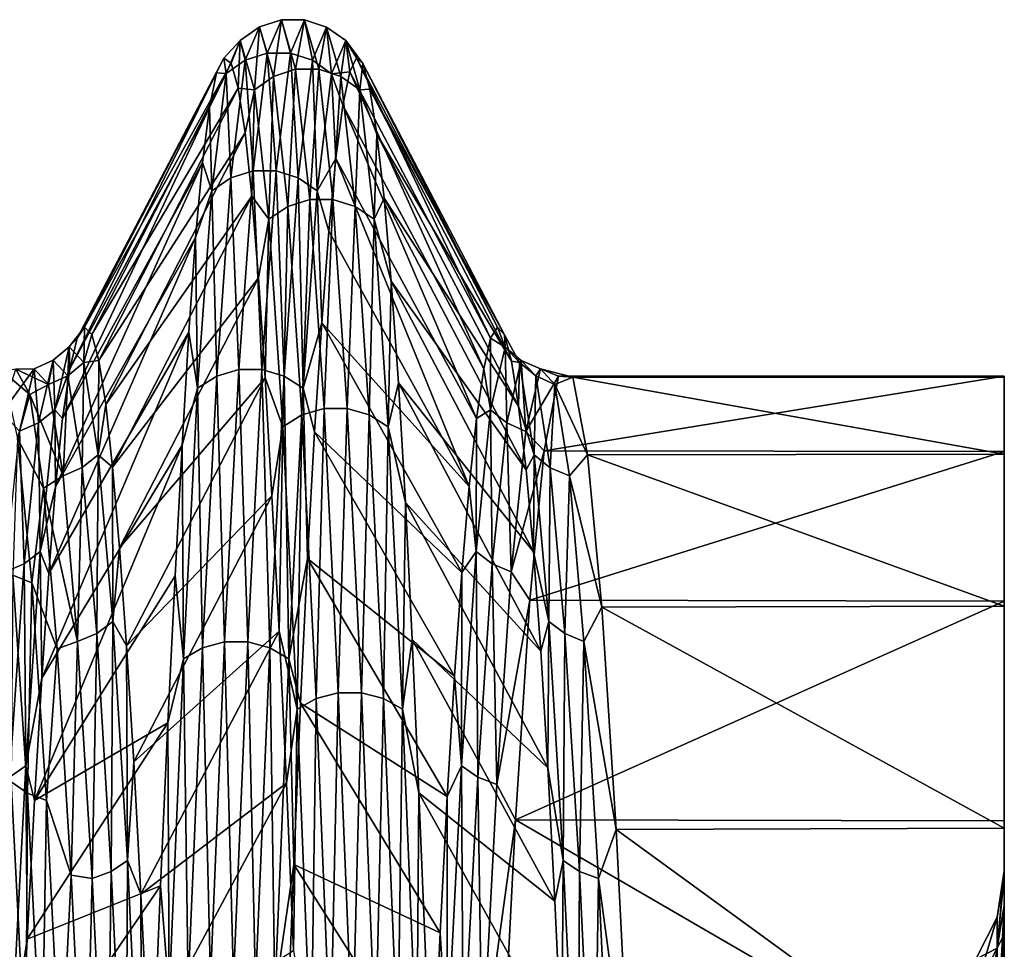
# Model space of a CAD drawing. Header units: metres. Extents: x -95 to 103, y -12 to 12.
# Tile 520 of 520: x 99.74 to 103, y 7.39 to 10.47. Entities that reach past the tile are written whole.
import ezdxf

# ---------------------------------------------------------------- set-up
doc = ezdxf.new("R2010")
doc.units = ezdxf.units.M
doc.layers.add('solid_P74500_01', color=7, linetype='CONTINUOUS')

msp = doc.modelspace()

# ---------------------------------------------------------------- linework, layer by layer
at = {"layer": 'solid_P74500_01'}
for points in [[(100.53212, 10.442554, 0.140927), (100.468918, 10.39767, 0.140185), (100.515976, 10.234675, 1.827273)], [(100.53212, 10.442554, 0.140927), (100.485054, 10.332345, -1.555749), (100.468918, 10.39767, 0.140185)], [(100.558289, 10.356338, -1.559257), (100.485054, 10.332345, -1.555749), (100.53212, 10.442554, 0.140927)], [(100.579178, 10.278833, 1.835299), (100.53212, 10.442554, 0.140927), (100.515976, 10.234675, 1.827273)], [(100.605354, 10.466785, 0.14136), (100.53212, 10.442554, 0.140927), (100.579178, 10.278833, 1.835299)], [(100.605354, 10.466785, 0.14136), (100.558289, 10.356338, -1.559257), (100.53212, 10.442554, 0.140927)], [(100.634857, 10.356282, -1.559195), (100.558289, 10.356338, -1.559257), (100.605354, 10.466785, 0.14136)], [(100.652412, 10.302668, 1.839663), (100.605354, 10.466785, 0.14136), (100.579178, 10.278833, 1.835299)], [(100.681915, 10.466721, 0.141412), (100.605354, 10.466785, 0.14136), (100.652412, 10.302668, 1.839663)], [(100.681915, 10.466721, 0.141412), (100.634857, 10.356282, -1.559195), (100.605354, 10.466785, 0.14136)], [(100.708054, 10.332191, -1.555585), (100.634857, 10.356282, -1.559195), (100.681915, 10.466721, 0.141412)], [(100.728973, 10.302596, 1.839703), (100.681915, 10.466721, 0.141412), (100.652412, 10.302668, 1.839663)], [(100.755112, 10.442375, 0.141065), (100.681915, 10.466721, 0.141412), (100.728973, 10.302596, 1.839703)], [(100.755112, 10.442375, 0.141065), (100.708054, 10.332191, -1.555585), (100.681915, 10.466721, 0.141412)], [(100.771179, 10.287672, -1.548981), (100.708054, 10.332191, -1.555585), (100.755112, 10.442375, 0.141065)], [(100.80217, 10.278635, 1.835405), (100.755112, 10.442375, 0.141065), (100.728973, 10.302596, 1.839703)], [(100.818245, 10.397398, 0.140357), (100.755112, 10.442375, 0.141065), (100.80217, 10.278635, 1.835405)], [(100.818245, 10.397398, 0.140357), (100.771179, 10.287672, -1.548981), (100.755112, 10.442375, 0.141065)], [(100.468918, 10.39767, 0.140185), (100.414803, 10.339713, -0.205787), (100.438896, 10.322623, 0.622285)], [(100.468918, 10.39767, 0.140185), (100.421852, 10.287913, -1.549195), (100.414803, 10.339713, -0.205787)], [(100.485054, 10.332345, -1.555749), (100.421852, 10.287913, -1.549195), (100.468918, 10.39767, 0.140185)], [(100.468918, 10.39767, 0.140185), (100.438896, 10.322623, 0.622285), (100.462074, 10.239366, 1.443945)], [(100.515976, 10.234675, 1.827273), (100.468918, 10.39767, 0.140185), (100.462074, 10.239366, 1.443945)], [(100.818245, 10.397398, 0.140357), (100.831741, 10.293752, -0.999948), (100.771179, 10.287672, -1.548981)], [(100.865303, 10.23438, 1.827399), (100.818245, 10.397398, 0.140357), (100.80217, 10.278635, 1.835405)], [(100.818245, 10.397398, 0.140357), (100.875458, 10.321427, 0.641823), (100.853477, 10.340185, -0.180187)], [(100.865303, 10.23438, 1.827399), (100.875458, 10.321427, 0.641823), (100.818245, 10.397398, 0.140357)], [(100.818245, 10.397398, 0.140357), (100.853477, 10.340185, -0.180187), (100.831741, 10.293752, -0.999948)], [(100.558289, 10.356338, -1.559257), (100.51123, 9.965719, -3.216628), (100.485054, 10.332345, -1.555749)], [(100.587799, 9.965674, -3.216559), (100.51123, 9.965719, -3.216628), (100.558289, 10.356338, -1.559257)], [(100.634857, 10.356282, -1.559195), (100.587799, 9.965674, -3.216559), (100.558289, 10.356338, -1.559257)], [(100.660995, 9.94249, -3.209092), (100.587799, 9.965674, -3.216559), (100.634857, 10.356282, -1.559195)], [(100.708054, 10.332191, -1.555585), (100.660995, 9.94249, -3.209092), (100.634857, 10.356282, -1.559195)], [(100.831741, 10.293752, -0.999948), (100.853477, 10.340185, -0.180187), (101.298203, 9.410853, -0.855189)], [(100.853477, 10.340185, -0.180187), (101.321182, 9.447965, -0.083286), (101.298203, 9.410853, -0.855189)], [(100.853477, 10.340185, -0.180187), (100.875458, 10.321427, 0.641823), (101.321182, 9.447965, -0.083286)], [(100.414803, 10.339713, -0.205787), (99.928535, 9.410808, -0.855402), (99.952713, 9.447896, -0.086071)], [(100.414803, 10.339713, -0.205787), (100.390419, 10.290391, -1.034074), (99.928535, 9.410808, -0.855402)], [(100.438896, 10.322623, 0.622285), (100.414803, 10.339713, -0.205787), (99.952713, 9.447896, -0.086071)], [(100.438896, 10.322623, 0.622285), (99.952713, 9.447896, -0.086071), (99.976669, 9.423084, 0.678748)], [(100.462074, 10.239366, 1.443945), (100.438896, 10.322623, 0.622285), (99.976669, 9.423084, 0.678748)], [(100.421852, 10.287913, -1.549195), (100.390419, 10.290391, -1.034074), (100.414803, 10.339713, -0.205787)], [(100.485054, 10.332345, -1.555749), (100.437996, 9.942614, -3.209279), (100.421852, 10.287913, -1.549195)], [(100.51123, 9.965719, -3.216628), (100.437996, 9.942614, -3.209279), (100.485054, 10.332345, -1.555749)], [(100.724121, 9.899634, -3.195359), (100.660995, 9.94249, -3.209092), (100.708054, 10.332191, -1.555585)], [(100.771179, 10.287672, -1.548981), (100.724121, 9.899634, -3.195359), (100.708054, 10.332191, -1.555585)], [(100.865303, 10.23438, 1.827399), (100.898323, 10.236853, 1.461637), (100.875458, 10.321427, 0.641823)], [(100.875458, 10.321427, 0.641823), (101.344154, 9.422483, 0.687176), (101.321182, 9.447965, -0.083286)], [(100.875458, 10.321427, 0.641823), (100.898323, 10.236853, 1.461637), (101.344154, 9.422483, 0.687176)], [(100.390419, 10.290391, -1.034074), (99.904129, 9.309889, -1.62208), (99.928535, 9.410808, -0.855402)], [(100.390419, 10.290391, -1.034074), (100.366745, 10.175297, -1.856891), (99.904129, 9.309889, -1.62208)], [(100.421852, 10.287913, -1.549195), (100.366745, 10.175297, -1.856891), (100.390419, 10.290391, -1.034074)], [(100.421852, 10.287913, -1.549195), (100.374794, 9.899837, -3.195609), (100.366745, 10.175297, -1.856891)], [(100.437996, 9.942614, -3.209279), (100.374794, 9.899837, -3.195609), (100.421852, 10.287913, -1.549195)], [(100.579178, 10.278833, 1.835299), (100.515976, 10.234675, 1.827273), (100.563034, 9.805752, 3.466542)], [(100.626236, 9.848036, 3.48164), (100.579178, 10.278833, 1.835299), (100.563034, 9.805752, 3.466542)], [(100.652412, 10.302668, 1.839663), (100.579178, 10.278833, 1.835299), (100.626236, 9.848036, 3.48164)], [(100.699471, 9.870853, 3.489822), (100.652412, 10.302668, 1.839663), (100.626236, 9.848036, 3.48164)], [(100.728973, 10.302596, 1.839703), (100.652412, 10.302668, 1.839663), (100.699471, 9.870853, 3.489822)], [(100.776039, 9.870776, 3.48985), (100.728973, 10.302596, 1.839703), (100.699471, 9.870853, 3.489822)], [(100.771179, 10.287672, -1.548981), (100.785904, 10.00675, -2.618878), (100.724121, 9.899634, -3.195359)], [(100.80217, 10.278635, 1.835405), (100.728973, 10.302596, 1.839703), (100.776039, 9.870776, 3.48985)], [(100.771179, 10.287672, -1.548981), (100.831741, 10.293752, -0.999948), (100.809235, 10.182969, -1.814368)], [(100.771179, 10.287672, -1.548981), (100.809235, 10.182969, -1.814368), (100.785904, 10.00675, -2.618878)], [(100.849236, 9.847823, 3.481714), (100.80217, 10.278635, 1.835405), (100.776039, 9.870776, 3.48985)], [(100.865303, 10.23438, 1.827399), (100.80217, 10.278635, 1.835405), (100.849236, 9.847823, 3.481714)], [(100.809235, 10.182969, -1.814368), (100.831741, 10.293752, -0.999948), (101.275314, 9.309834, -1.622212)], [(100.831741, 10.293752, -0.999948), (101.298203, 9.410853, -0.855189), (101.275314, 9.309834, -1.622212)], [(100.462074, 10.239366, 1.443945), (99.976669, 9.423084, 0.678748), (100.000389, 9.337684, 1.437383)], [(100.484741, 10.092053, 2.254138), (100.462074, 10.239366, 1.443945), (100.000389, 9.337684, 1.437383)], [(100.515976, 10.234675, 1.827273), (100.462074, 10.239366, 1.443945), (100.484741, 10.092053, 2.254138)], [(100.515976, 10.234675, 1.827273), (100.484741, 10.092053, 2.254138), (100.507149, 9.882191, 3.048641)], [(100.563034, 9.805752, 3.466542), (100.515976, 10.234675, 1.827273), (100.507149, 9.882191, 3.048641)], [(100.912361, 9.805439, 3.466618), (100.865303, 10.23438, 1.827399), (100.849236, 9.847823, 3.481714)], [(100.865303, 10.23438, 1.827399), (100.921654, 10.087792, 2.27307), (100.898323, 10.236853, 1.461637)], [(100.912361, 9.805439, 3.466618), (100.921654, 10.087792, 2.27307), (100.865303, 10.23438, 1.827399)], [(100.898323, 10.236853, 1.461637), (101.367287, 9.335279, 1.452806), (101.344154, 9.422483, 0.687176)], [(100.898323, 10.236853, 1.461637), (100.921654, 10.087792, 2.27307), (101.367287, 9.335279, 1.452806)], [(100.785904, 10.00675, -2.618878), (100.809235, 10.182969, -1.814368), (101.251923, 9.145433, -2.377856)], [(100.809235, 10.182969, -1.814368), (101.275314, 9.309834, -1.622212), (101.251923, 9.145433, -2.377856)], [(100.366745, 10.175297, -1.856891), (99.880165, 9.145252, -2.37883), (99.904129, 9.309889, -1.62208)], [(100.366745, 10.175297, -1.856891), (100.343819, 9.99332, -2.669512), (99.880165, 9.145252, -2.37883)], [(100.374794, 9.899837, -3.195609), (100.343819, 9.99332, -2.669512), (100.366745, 10.175297, -1.856891)], [(100.484741, 10.092053, 2.254138), (100.000389, 9.337684, 1.437383), (100.023575, 9.191068, 2.188862)], [(100.507149, 9.882191, 3.048641), (100.484741, 10.092053, 2.254138), (100.023575, 9.191068, 2.188862)], [(100.912361, 9.805439, 3.466618), (100.945213, 9.875393, 3.070597), (100.921654, 10.087792, 2.27307)], [(100.921654, 10.087792, 2.27307), (101.39106, 9.185902, 2.210428), (101.367287, 9.335279, 1.452806)], [(100.921654, 10.087792, 2.27307), (100.945213, 9.875393, 3.070597), (101.39106, 9.185902, 2.210428)], [(100.343819, 9.99332, -2.669512), (99.857178, 8.918817, -3.120427), (99.880165, 9.145252, -2.37883)], [(100.343819, 9.99332, -2.669512), (100.321159, 9.744613, -3.466033), (99.857178, 8.918817, -3.120427)], [(100.374794, 9.899837, -3.195609), (100.321159, 9.744613, -3.466033), (100.343819, 9.99332, -2.669512)], [(100.724121, 9.899634, -3.195359), (100.785904, 10.00675, -2.618878), (100.762268, 9.765484, -3.406903)], [(100.762268, 9.765484, -3.406903), (100.785904, 10.00675, -2.618878), (101.227539, 8.919793, -3.117424)], [(100.785904, 10.00675, -2.618878), (101.251923, 9.145433, -2.377856), (101.227539, 8.919793, -3.117424)], [(100.51123, 9.965719, -3.216628), (100.464172, 9.306859, -4.788962), (100.437996, 9.942614, -3.209279)], [(100.540733, 9.306827, -4.788887), (100.464172, 9.306859, -4.788962), (100.51123, 9.965719, -3.216628)], [(100.587799, 9.965674, -3.216559), (100.540733, 9.306827, -4.788887), (100.51123, 9.965719, -3.216628)], [(100.61393, 9.285172, -4.777761), (100.540733, 9.306827, -4.788887), (100.587799, 9.965674, -3.216559)], [(100.660995, 9.94249, -3.209092), (100.61393, 9.285172, -4.777761), (100.587799, 9.965674, -3.216559)], [(100.437996, 9.942614, -3.209279), (100.390938, 9.285264, -4.777965), (100.374794, 9.899837, -3.195609)], [(100.464172, 9.306859, -4.788962), (100.390938, 9.285264, -4.777965), (100.437996, 9.942614, -3.209279)], [(100.677063, 9.245134, -4.757263), (100.61393, 9.285172, -4.777761), (100.660995, 9.94249, -3.209092)], [(100.724121, 9.899634, -3.195359), (100.677063, 9.245134, -4.757263), (100.660995, 9.94249, -3.209092)], [(100.374794, 9.899837, -3.195609), (100.327736, 9.245294, -4.757543), (100.321159, 9.744613, -3.466033)], [(100.390938, 9.285264, -4.777965), (100.327736, 9.245294, -4.757543), (100.374794, 9.899837, -3.195609)], [(100.724121, 9.899634, -3.195359), (100.738647, 9.462386, -4.171782), (100.677063, 9.245134, -4.757263)], [(100.724121, 9.899634, -3.195359), (100.762268, 9.765484, -3.406903), (100.738647, 9.462386, -4.171782)], [(100.507149, 9.882191, 3.048641), (100.023575, 9.191068, 2.188862), (100.045998, 8.9835, 2.926611)], [(100.52903, 9.610809, 3.82119), (100.507149, 9.882191, 3.048641), (100.045998, 8.9835, 2.926611)], [(100.563034, 9.805752, 3.466542), (100.507149, 9.882191, 3.048641), (100.52903, 9.610809, 3.82119)], [(100.699471, 9.870853, 3.489822), (100.626236, 9.848036, 3.48164), (100.673294, 9.157012, 5.034229)], [(100.746529, 9.178209, 5.046007), (100.699471, 9.870853, 3.489822), (100.673294, 9.157012, 5.034229)], [(100.776039, 9.870776, 3.48985), (100.699471, 9.870853, 3.489822), (100.746529, 9.178209, 5.046007)], [(100.823097, 9.178128, 5.046022), (100.776039, 9.870776, 3.48985), (100.746529, 9.178209, 5.046007)], [(100.849236, 9.847823, 3.481714), (100.776039, 9.870776, 3.48985), (100.823097, 9.178128, 5.046022)], [(100.912361, 9.805439, 3.466618), (100.969238, 9.599899, 3.848644), (100.945213, 9.875393, 3.070597)], [(100.945213, 9.875393, 3.070597), (101.415672, 8.974537, 2.954049), (101.39106, 9.185902, 2.210428)], [(100.945213, 9.875393, 3.070597), (100.969238, 9.599899, 3.848644), (101.415672, 8.974537, 2.954049)], [(100.626236, 9.848036, 3.48164), (100.563034, 9.805752, 3.466542), (100.610092, 9.117722, 5.012465)], [(100.673294, 9.157012, 5.034229), (100.626236, 9.848036, 3.48164), (100.610092, 9.117722, 5.012465)], [(100.896294, 9.156791, 5.034266), (100.849236, 9.847823, 3.481714), (100.823097, 9.178128, 5.046022)], [(100.912361, 9.805439, 3.466618), (100.849236, 9.847823, 3.481714), (100.896294, 9.156791, 5.034266)], [(100.563034, 9.805752, 3.466542), (100.52903, 9.610809, 3.82119), (100.550858, 9.279327, 4.568378)], [(100.610092, 9.117722, 5.012465), (100.563034, 9.805752, 3.466542), (100.550858, 9.279327, 4.568378)], [(100.959419, 9.1174, 5.012488), (100.912361, 9.805439, 3.466618), (100.896294, 9.156791, 5.034266)], [(100.959419, 9.1174, 5.012488), (100.969238, 9.599899, 3.848644), (100.912361, 9.805439, 3.466618)], [(100.738647, 9.462386, -4.171782), (100.762268, 9.765484, -3.406903), (101.227539, 8.919793, -3.117424)], [(100.321159, 9.744613, -3.466033), (99.834541, 8.63174, -3.843067), (99.857178, 8.918817, -3.120427)], [(100.321159, 9.744613, -3.466033), (100.29847, 9.431544, -4.240905), (99.834541, 8.63174, -3.843067)], [(100.327736, 9.245294, -4.757543), (100.29847, 9.431544, -4.240905), (100.321159, 9.744613, -3.466033)], [(100.52903, 9.610809, 3.82119), (100.045998, 8.9835, 2.926611), (100.068451, 8.716775, 3.646478)], [(100.550858, 9.279327, 4.568378), (100.52903, 9.610809, 3.82119), (100.068451, 8.716775, 3.646478)], [(100.959419, 9.1174, 5.012488), (100.993309, 9.262789, 4.601952), (100.969238, 9.599899, 3.848644)], [(100.969238, 9.599899, 3.848644), (101.440338, 8.703389, 3.678391), (101.415672, 8.974537, 2.954049)], [(100.969238, 9.599899, 3.848644), (100.993309, 9.262789, 4.601952), (101.440338, 8.703389, 3.678391)], [(100.677063, 9.245134, -4.757263), (100.738647, 9.462386, -4.171782), (100.714859, 9.101126, -4.909288)], [(100.714859, 9.101126, -4.909288), (100.738647, 9.462386, -4.171782), (101.202744, 8.634481, -3.83678)], [(100.738647, 9.462386, -4.171782), (101.227539, 8.919793, -3.117424), (101.202744, 8.634481, -3.83678)], [(100.29847, 9.431544, -4.240905), (99.811317, 8.284561, -4.541906), (99.834541, 8.63174, -3.843067)], [(100.29847, 9.431544, -4.240905), (100.275932, 9.057046, -4.990028), (99.811317, 8.284561, -4.541906)], [(99.902428, 9.381996, -0.495128), (99.952713, 9.447896, -0.086071), (99.928535, 9.410808, -0.855402)], [(99.902428, 9.381996, -0.495128), (99.950546, 9.330165, 1.068968), (99.952713, 9.447896, -0.086071)], [(99.950546, 9.330165, 1.068968), (99.976669, 9.423084, 0.678748), (99.952713, 9.447896, -0.086071)], [(100.327736, 9.245294, -4.757543), (100.275932, 9.057046, -4.990028), (100.29847, 9.431544, -4.240905)], [(101.346329, 9.381901, -0.494956), (101.298203, 9.410853, -0.855189), (101.321182, 9.447965, -0.083286)], [(101.346329, 9.381901, -0.494956), (101.321182, 9.447965, -0.083286), (101.344154, 9.422483, 0.687176)], [(99.902428, 9.381996, -0.495128), (99.928535, 9.410808, -0.855402), (99.904129, 9.309889, -1.62208)], [(99.950546, 9.330165, 1.068968), (100.000389, 9.337684, 1.437383), (99.976669, 9.423084, 0.678748)], [(101.29821, 9.173531, -2.043742), (101.275314, 9.309834, -1.622212), (101.298203, 9.410853, -0.855189)], [(101.346329, 9.381901, -0.494956), (101.29821, 9.173531, -2.043742), (101.298203, 9.410853, -0.855189)], [(101.394447, 9.330043, 1.069122), (101.344154, 9.422483, 0.687176), (101.367287, 9.335279, 1.452806)], [(101.394447, 9.330043, 1.069122), (101.346329, 9.381901, -0.494956), (101.344154, 9.422483, 0.687176)], [(99.849045, 9.337757, -0.492711), (99.902428, 9.381996, -0.495128), (99.854301, 9.173595, -2.043927)], [(99.849045, 9.337757, -0.492711), (99.897163, 9.286157, 1.06401), (99.902428, 9.381996, -0.495128)], [(99.854301, 9.173595, -2.043927), (99.902428, 9.381996, -0.495128), (99.904129, 9.309889, -1.62208)], [(99.897163, 9.286157, 1.06401), (99.950546, 9.330165, 1.068968), (99.902428, 9.381996, -0.495128)], [(101.351616, 9.1303, -2.0341), (101.29821, 9.173531, -2.043742), (101.346329, 9.381901, -0.494956)], [(101.399742, 9.337686, -0.492612), (101.346329, 9.381901, -0.494956), (101.394447, 9.330043, 1.069122)], [(101.399742, 9.337686, -0.492612), (101.351616, 9.1303, -2.0341), (101.346329, 9.381901, -0.494956)], [(99.849045, 9.337757, -0.492711), (99.785812, 9.30921, -0.491168), (99.833931, 9.257761, 1.060793)], [(99.800919, 9.130353, -2.034209), (99.785812, 9.30921, -0.491168), (99.849045, 9.337757, -0.492711)], [(99.800919, 9.130353, -2.034209), (99.849045, 9.337757, -0.492711), (99.854301, 9.173595, -2.043927)], [(99.849045, 9.337757, -0.492711), (99.833931, 9.257761, 1.060793), (99.897163, 9.286157, 1.06401)], [(99.897163, 9.286157, 1.06401), (99.945282, 8.98211, 2.592189), (99.950546, 9.330165, 1.068968)], [(99.945282, 8.98211, 2.592189), (99.998665, 9.024692, 2.604391), (99.950546, 9.330165, 1.068968)], [(99.950546, 9.330165, 1.068968), (99.998665, 9.024692, 2.604391), (100.000389, 9.337684, 1.437383)], [(99.998665, 9.024692, 2.604391), (100.023575, 9.191068, 2.188862), (100.000389, 9.337684, 1.437383)], [(101.399742, 9.337686, -0.492612), (101.414864, 9.102409, -2.027928), (101.351616, 9.1303, -2.0341)], [(101.394447, 9.330043, 1.069122), (101.367287, 9.335279, 1.452806), (101.39106, 9.185902, 2.210428)], [(101.442574, 9.024546, 2.604522), (101.394447, 9.330043, 1.069122), (101.39106, 9.185902, 2.210428)], [(101.447861, 9.28607, 1.064096), (101.399742, 9.337686, -0.492612), (101.394447, 9.330043, 1.069122)], [(101.447861, 9.28607, 1.064096), (101.394447, 9.330043, 1.069122), (101.442574, 9.024546, 2.604522)], [(101.399742, 9.337686, -0.492612), (101.46299, 9.309169, -0.491148), (101.414864, 9.102409, -2.027928)], [(101.447861, 9.28607, 1.064096), (101.46299, 9.309169, -0.491148), (101.399742, 9.337686, -0.492612)], [(99.785812, 9.30921, -0.491168), (99.680496, 9.164504, -1.669339), (99.725815, 9.308579, -0.217211)], [(99.785812, 9.30921, -0.491168), (99.737686, 9.102446, -2.027955), (99.680496, 9.164504, -1.669339)], [(99.682495, 9.30076, 0.592867), (99.771324, 9.224069, 1.247921), (99.725815, 9.308579, -0.217211)], [(99.682495, 9.30076, 0.592867), (99.730621, 9.078303, 2.12859), (99.771324, 9.224069, 1.247921)], [(99.833931, 9.257761, 1.060793), (99.785812, 9.30921, -0.491168), (99.725815, 9.308579, -0.217211)], [(99.833931, 9.257761, 1.060793), (99.725815, 9.308579, -0.217211), (99.771324, 9.224069, 1.247921)], [(99.800919, 9.130353, -2.034209), (99.737686, 9.102446, -2.027955), (99.785812, 9.30921, -0.491168)], [(99.854301, 9.173595, -2.043927), (99.904129, 9.309889, -1.62208), (99.880165, 9.145252, -2.37883)], [(100.464172, 9.306859, -4.788962), (100.417114, 8.404534, -6.237228), (100.390938, 9.285264, -4.777965)], [(100.493675, 8.404515, -6.237148), (100.417114, 8.404534, -6.237228), (100.464172, 9.306859, -4.788962)], [(100.540733, 9.306827, -4.788887), (100.493675, 8.404515, -6.237148), (100.464172, 9.306859, -4.788962)], [(100.566872, 8.384958, -6.222651), (100.493675, 8.404515, -6.237148), (100.540733, 9.306827, -4.788887)], [(100.61393, 9.285172, -4.777761), (100.566872, 8.384958, -6.222651), (100.540733, 9.306827, -4.788887)], [(101.29821, 9.173531, -2.043742), (101.251923, 9.145433, -2.377856), (101.275314, 9.309834, -1.622212)], [(101.414864, 9.102409, -2.027928), (101.46299, 9.309169, -0.491148), (101.523422, 9.285677, -0.744809)], [(101.447861, 9.28607, 1.064096), (101.511108, 9.257718, 1.060806), (101.46299, 9.309169, -0.491148)], [(101.46299, 9.309169, -0.491148), (101.571098, 9.281738, 0.792384), (101.523422, 9.285677, -0.744809)], [(101.46299, 9.309169, -0.491148), (101.511108, 9.257718, 1.060806), (101.571098, 9.281738, 0.792384)], [(99.897163, 9.286157, 1.06401), (99.833931, 9.257761, 1.060793), (99.882057, 8.954638, 2.584299)], [(99.897163, 9.286157, 1.06401), (99.882057, 8.954638, 2.584299), (99.945282, 8.98211, 2.592189)], [(100.550858, 9.279327, 4.568378), (100.068451, 8.716775, 3.646478), (100.091789, 8.391593, 4.345803)], [(100.573616, 8.888495, 5.288869), (100.550858, 9.279327, 4.568378), (100.091789, 8.391593, 4.345803)], [(100.390938, 9.285264, -4.777965), (100.34388, 8.385016, -6.222868), (100.327736, 9.245294, -4.757543)], [(100.417114, 8.404534, -6.237228), (100.34388, 8.385016, -6.222868), (100.390938, 9.285264, -4.777965)], [(100.610092, 9.117722, 5.012465), (100.550858, 9.279327, 4.568378), (100.573616, 8.888495, 5.288869)], [(100.630005, 8.348787, -6.19592), (100.566872, 8.384958, -6.222651), (100.61393, 9.285172, -4.777761)], [(100.677063, 9.245134, -4.757263), (100.630005, 8.348787, -6.19592), (100.61393, 9.285172, -4.777761)], [(101.414864, 9.102409, -2.027928), (101.523422, 9.285677, -0.744809), (101.475754, 9.037311, -2.259548)], [(101.495979, 8.982011, 2.59226), (101.447861, 9.28607, 1.064096), (101.442574, 9.024546, 2.604522)], [(101.495979, 8.982011, 2.59226), (101.511108, 9.257718, 1.060806), (101.447861, 9.28607, 1.064096)], [(101.475754, 9.037311, -2.259548), (101.523422, 9.285677, -0.744809), (103, 9.284878, -0.74921)], [(101.475754, 9.037311, -2.259548), (103, 9.284878, -0.74921), (103, 9.03602, -2.264254)], [(101.511108, 9.257718, 1.060806), (101.618828, 9.024309, 2.310929), (101.571098, 9.281738, 0.792384)], [(101.523422, 9.285677, -0.744809), (103, 9.281856, 0.785051), (103, 9.284878, -0.74921)], [(101.523422, 9.285677, -0.744809), (101.571098, 9.281738, 0.792384), (103, 9.281856, 0.785051)], [(101.571098, 9.281738, 0.792384), (103, 9.026557, 2.301521), (103, 9.281856, 0.785051)], [(101.571098, 9.281738, 0.792384), (101.618828, 9.024309, 2.310929), (103, 9.026557, 2.301521)], [(103, 9.284878, -0.74921), (103, 9.281856, 0.785051), (103, 7.645656)], [(103, 7.532331, -1.311466), (103, 9.284878, -0.74921), (103, 7.645656)], [(103, 7.532331, -1.311466), (103, 9.03602, -2.264254), (103, 9.284878, -0.74921)], [(103, 9.281856, 0.785051), (103, 7.630427, 0.482313), (103, 7.641848, 0.241277)], [(103, 9.281856, 0.785051), (103, 7.435348, 1.779918), (103, 7.630427, 0.482313)], [(103, 9.281856, 0.785051), (103, 7.641848, 0.241277), (103, 7.645656)], [(103, 9.281856, 0.785051), (103, 9.026557, 2.301521), (103, 7.435348, 1.779918)], [(99.882057, 8.954638, 2.584299), (99.833931, 9.257761, 1.060793), (99.771324, 9.224069, 1.247921)], [(100.327736, 9.245294, -4.757543), (100.280678, 8.348899, -6.196222), (100.275932, 9.057046, -4.990028)], [(100.34388, 8.385016, -6.222868), (100.280678, 8.348899, -6.196222), (100.327736, 9.245294, -4.757543)], [(100.677063, 9.245134, -4.757263), (100.691353, 8.681138, -5.619092), (100.630005, 8.348787, -6.19592)], [(100.677063, 9.245134, -4.757263), (100.714859, 9.101126, -4.909288), (100.691353, 8.681138, -5.619092)], [(100.959419, 9.1174, 5.012488), (101.016533, 8.866293, 5.325943), (100.993309, 9.262789, 4.601952)], [(100.993309, 9.262789, 4.601952), (101.464264, 8.374231, 4.379191), (101.440338, 8.703389, 3.678391)], [(100.993309, 9.262789, 4.601952), (101.016533, 8.866293, 5.325943), (101.464264, 8.374231, 4.379191)], [(101.495979, 8.982011, 2.59226), (101.559235, 8.954594, 2.584305), (101.511108, 9.257718, 1.060806)], [(101.511108, 9.257718, 1.060806), (101.559235, 8.954594, 2.584305), (101.618828, 9.024309, 2.310929)], [(99.730621, 9.078303, 2.12859), (99.817009, 8.913811, 2.688045), (99.771324, 9.224069, 1.247921)], [(99.882057, 8.954638, 2.584299), (99.771324, 9.224069, 1.247921), (99.817009, 8.913811, 2.688045)], [(99.800919, 9.130353, -2.034209), (99.854301, 9.173595, -2.043927), (99.806183, 8.704226, -3.534717)], [(99.806183, 8.704226, -3.534717), (99.854301, 9.173595, -2.043927), (99.857178, 8.918817, -3.120427)], [(99.854301, 9.173595, -2.043927), (99.880165, 9.145252, -2.37883), (99.857178, 8.918817, -3.120427)], [(99.998665, 9.024692, 2.604391), (100.045998, 8.9835, 2.926611), (100.023575, 9.191068, 2.188862)], [(100.746529, 9.178209, 5.046007), (100.673294, 9.157012, 5.034229), (100.72036, 8.216828, 6.449694)], [(100.793594, 8.235827, 6.464748), (100.746529, 9.178209, 5.046007), (100.72036, 8.216828, 6.449694)], [(100.823097, 9.178128, 5.046022), (100.746529, 9.178209, 5.046007), (100.793594, 8.235827, 6.464748)], [(100.870155, 8.235745, 6.46475), (100.823097, 9.178128, 5.046022), (100.793594, 8.235827, 6.464748)], [(100.896294, 9.156791, 5.034266), (100.823097, 9.178128, 5.046022), (100.870155, 8.235745, 6.46475)], [(101.29821, 9.173531, -2.043742), (101.250084, 8.704193, -3.534523), (101.251923, 9.145433, -2.377856)], [(101.303497, 8.663176, -3.517856), (101.250084, 8.704193, -3.534523), (101.29821, 9.173531, -2.043742)], [(101.351616, 9.1303, -2.0341), (101.303497, 8.663176, -3.517856), (101.29821, 9.173531, -2.043742)], [(101.442574, 9.024546, 2.604522), (101.39106, 9.185902, 2.210428), (101.415672, 8.974537, 2.954049)], [(100.673294, 9.157012, 5.034229), (100.610092, 9.117722, 5.012465), (100.657158, 8.1816, 6.421857)], [(100.72036, 8.216828, 6.449694), (100.673294, 9.157012, 5.034229), (100.657158, 8.1816, 6.421857)], [(100.943352, 8.216603, 6.449695), (100.896294, 9.156791, 5.034266), (100.870155, 8.235745, 6.46475)], [(100.959419, 9.1174, 5.012488), (100.896294, 9.156791, 5.034266), (100.943352, 8.216603, 6.449695)], [(101.250084, 8.704193, -3.534523), (101.227539, 8.919793, -3.117424), (101.251923, 9.145433, -2.377856)], [(99.7528, 8.66321, -3.517974), (99.689568, 8.636737, -3.507184), (99.737686, 9.102446, -2.027955)], [(99.7528, 8.66321, -3.517974), (99.737686, 9.102446, -2.027955), (99.800919, 9.130353, -2.034209)], [(99.7528, 8.66321, -3.517974), (99.800919, 9.130353, -2.034209), (99.806183, 8.704226, -3.534717)], [(100.610092, 9.117722, 5.012465), (100.573616, 8.888495, 5.288869), (100.597504, 8.43976, 5.978594)], [(100.657158, 8.1816, 6.421857), (100.610092, 9.117722, 5.012465), (100.597504, 8.43976, 5.978594)], [(100.691353, 8.681138, -5.619092), (100.714859, 9.101126, -4.909288), (101.178474, 8.290751, -4.530552)], [(100.714859, 9.101126, -4.909288), (101.202744, 8.634481, -3.83678), (101.178474, 8.290751, -4.530552)], [(101.006477, 8.181278, 6.421828), (100.959419, 9.1174, 5.012488), (100.943352, 8.216603, 6.449695)], [(101.006477, 8.181278, 6.421828), (101.016533, 8.866293, 5.325943), (100.959419, 9.1174, 5.012488)], [(101.351616, 9.1303, -2.0341), (101.366745, 8.636705, -3.507152), (101.303497, 8.663176, -3.517856)], [(101.351616, 9.1303, -2.0341), (101.414864, 9.102409, -2.027928), (101.366745, 8.636705, -3.507152)], [(101.366745, 8.636705, -3.507152), (101.414864, 9.102409, -2.027928), (101.475754, 9.037311, -2.259548)], [(99.715492, 8.626258, 3.614193), (99.77874, 8.599931, 3.603121), (99.730621, 9.078303, 2.12859)], [(99.730621, 9.078303, 2.12859), (99.77874, 8.599931, 3.603121), (99.817009, 8.913811, 2.688045)], [(100.275932, 9.057046, -4.990028), (99.787369, 7.878899, -5.212953), (99.811317, 8.284561, -4.541906)], [(100.275932, 9.057046, -4.990028), (100.253044, 8.623999, -5.706449), (99.787369, 7.878899, -5.212953)], [(100.280678, 8.348899, -6.196222), (100.253044, 8.623999, -5.706449), (100.275932, 9.057046, -4.990028)], [(101.366745, 8.636705, -3.507152), (101.475754, 9.037311, -2.259548), (101.428062, 8.543103, -3.714017)], [(101.428062, 8.543103, -3.714017), (101.475754, 9.037311, -2.259548), (103, 9.03602, -2.264254)], [(101.428062, 8.543103, -3.714017), (103, 9.03602, -2.264254), (103, 8.539901, -3.720948)], [(103, 7.196704, -2.57901), (103, 8.539901, -3.720948), (103, 9.03602, -2.264254)], [(103, 7.532331, -1.311466), (103, 7.196704, -2.57901), (103, 9.03602, -2.264254)], [(99.945282, 8.98211, 2.592189), (99.993408, 8.432174, 4.048065), (99.998665, 9.024692, 2.604391)], [(99.993408, 8.432174, 4.048065), (100.046791, 8.472163, 4.067169), (99.998665, 9.024692, 2.604391)], [(99.998665, 9.024692, 2.604391), (100.046791, 8.472163, 4.067169), (100.045998, 8.9835, 2.926611)], [(101.442574, 9.024546, 2.604522), (101.415672, 8.974537, 2.954049), (101.440338, 8.703389, 3.678391)], [(101.490692, 8.471998, 4.067274), (101.442574, 9.024546, 2.604522), (101.440338, 8.703389, 3.678391)], [(101.495979, 8.982011, 2.59226), (101.442574, 9.024546, 2.604522), (101.490692, 8.471998, 4.067274)], [(101.559235, 8.954594, 2.584305), (101.666672, 8.519569, 3.767688), (101.618828, 9.024309, 2.310929)], [(101.618828, 9.024309, 2.310929), (103, 8.522591, 3.760242), (103, 9.026557, 2.301521)], [(101.618828, 9.024309, 2.310929), (101.666672, 8.519569, 3.767688), (103, 8.522591, 3.760242)], [(103, 9.026557, 2.301521), (103, 7.024796, 3.016433), (103, 7.435348, 1.779918)], [(103, 9.026557, 2.301521), (103, 8.522591, 3.760242), (103, 7.024796, 3.016433)], [(99.945282, 8.98211, 2.592189), (99.882057, 8.954638, 2.584299), (99.930176, 8.406379, 4.035721)], [(99.945282, 8.98211, 2.592189), (99.930176, 8.406379, 4.035721), (99.993408, 8.432174, 4.048065)], [(100.046791, 8.472163, 4.067169), (100.068451, 8.716775, 3.646478), (100.045998, 8.9835, 2.926611)], [(101.544106, 8.432064, 4.048119), (101.495979, 8.982011, 2.59226), (101.490692, 8.471998, 4.067274)], [(101.544106, 8.432064, 4.048119), (101.559235, 8.954594, 2.584305), (101.495979, 8.982011, 2.59226)], [(99.930176, 8.406379, 4.035721), (99.882057, 8.954638, 2.584299), (99.817009, 8.913811, 2.688045)], [(101.544106, 8.432064, 4.048119), (101.607353, 8.406333, 4.035719), (101.559235, 8.954594, 2.584305)], [(101.559235, 8.954594, 2.584305), (101.607353, 8.406333, 4.035719), (101.666672, 8.519569, 3.767688)], [(99.77874, 8.599931, 3.603121), (99.862839, 8.381248, 4.064682), (99.817009, 8.913811, 2.688045)], [(99.806183, 8.704226, -3.534717), (99.857178, 8.918817, -3.120427), (99.834541, 8.63174, -3.843067)], [(99.930176, 8.406379, 4.035721), (99.817009, 8.913811, 2.688045), (99.862839, 8.381248, 4.064682)], [(101.250084, 8.704193, -3.534523), (101.202744, 8.634481, -3.83678), (101.227539, 8.919793, -3.117424)], [(100.573616, 8.888495, 5.288869), (100.091789, 8.391593, 4.345803), (100.115807, 8.007392, 5.019102)], [(100.597504, 8.43976, 5.978594), (100.573616, 8.888495, 5.288869), (100.115807, 8.007392, 5.019102)], [(101.006477, 8.181278, 6.421828), (101.038742, 8.412395, 6.016894), (101.016533, 8.866293, 5.325943)], [(101.016533, 8.866293, 5.325943), (101.487663, 7.987061, 5.05137), (101.464264, 8.374231, 4.379191)], [(101.016533, 8.866293, 5.325943), (101.038742, 8.412395, 6.016894), (101.487663, 7.987061, 5.05137)], [(100.046791, 8.472163, 4.067169), (100.091789, 8.391593, 4.345803), (100.068451, 8.716775, 3.646478)], [(99.7528, 8.66321, -3.517974), (99.806183, 8.704226, -3.534717), (99.758057, 7.993516, -4.929158)], [(99.758057, 7.993516, -4.929158), (99.806183, 8.704226, -3.534717), (99.811317, 8.284561, -4.541906)], [(99.806183, 8.704226, -3.534717), (99.834541, 8.63174, -3.843067), (99.811317, 8.284561, -4.541906)], [(100.630005, 8.348787, -6.19592), (100.691353, 8.681138, -5.619092), (100.668587, 8.201604, -6.298488)], [(100.668587, 8.201604, -6.298488), (100.691353, 8.681138, -5.619092), (101.154839, 7.891715, -5.193545)], [(100.691353, 8.681138, -5.619092), (101.178474, 8.290751, -4.530552), (101.154839, 7.891715, -5.193545)], [(101.250084, 8.704193, -3.534523), (101.201965, 7.993515, -4.928961), (101.202744, 8.634481, -3.83678)], [(101.255379, 7.955848, -4.905724), (101.201965, 7.993515, -4.928961), (101.250084, 8.704193, -3.534523)], [(101.303497, 8.663176, -3.517856), (101.255379, 7.955848, -4.905724), (101.250084, 8.704193, -3.534523)], [(101.490692, 8.471998, 4.067274), (101.440338, 8.703389, 3.678391), (101.464264, 8.374231, 4.379191)], [(99.704681, 7.955862, -4.905846), (99.689568, 8.636737, -3.507184), (99.7528, 8.66321, -3.517974)], [(99.704681, 7.955862, -4.905846), (99.7528, 8.66321, -3.517974), (99.758057, 7.993516, -4.929158)], [(101.303497, 8.663176, -3.517856), (101.318626, 7.931532, -4.890778), (101.255379, 7.955848, -4.905724)], [(101.303497, 8.663176, -3.517856), (101.366745, 8.636705, -3.507152), (101.318626, 7.931532, -4.890778)], [(99.763611, 7.903, 4.99263), (99.715492, 8.626258, 3.614193), (99.710205, 7.940413, 5.016285)], [(99.763611, 7.903, 4.99263), (99.77874, 8.599931, 3.603121), (99.715492, 8.626258, 3.614193)], [(100.253044, 8.623999, -5.706449), (100.229279, 8.135908, -6.383303), (99.787369, 7.878899, -5.212953)], [(100.280678, 8.348899, -6.196222), (100.229279, 8.135908, -6.383303), (100.253044, 8.623999, -5.706449)], [(101.201965, 7.993515, -4.928961), (101.178474, 8.290751, -4.530552), (101.202744, 8.634481, -3.83678)], [(101.318626, 7.931532, -4.890778), (101.366745, 8.636705, -3.507152), (101.428062, 8.543103, -3.714017)], [(99.763611, 7.903, 4.99263), (99.826859, 7.878888, 4.977352), (99.77874, 8.599931, 3.603121)], [(99.77874, 8.599931, 3.603121), (99.826859, 7.878888, 4.977352), (99.862839, 8.381248, 4.064682)], [(101.318626, 7.931532, -4.890778), (101.428062, 8.543103, -3.714017), (101.380325, 7.814503, -5.070709)], [(101.380325, 7.814503, -5.070709), (101.428062, 8.543103, -3.714017), (103, 8.539901, -3.720948)], [(101.380325, 7.814503, -5.070709), (103, 8.539901, -3.720948), (103, 7.81194, -5.073416)], [(101.607353, 8.406333, 4.035719), (101.7145, 7.782829, 5.11919), (101.666672, 8.519569, 3.767688)], [(101.666672, 8.519569, 3.767688), (103, 7.787132, 5.111183), (103, 8.522591, 3.760242)], [(101.666672, 8.519569, 3.767688), (101.7145, 7.782829, 5.11919), (103, 7.787132, 5.111183)], [(103, 5.900186, -4.86204), (103, 7.81194, -5.073416), (103, 8.539901, -3.720948)], [(103, 6.647983, -3.775843), (103, 5.900186, -4.86204), (103, 8.539901, -3.720948)], [(103, 7.196704, -2.57901), (103, 6.647983, -3.775843), (103, 8.539901, -3.720948)], [(103, 8.522591, 3.760242), (103, 6.409419, 4.168055), (103, 7.024796, 3.016433)], [(103, 8.522591, 3.760242), (103, 7.787132, 5.111183), (103, 6.409419, 4.168055)], [(99.993408, 8.432174, 4.048065), (100.041527, 7.644049, 5.388512), (100.046791, 8.472163, 4.067169)], [(100.041527, 7.644049, 5.388512), (100.09491, 7.680317, 5.413973), (100.046791, 8.472163, 4.067169)], [(100.046791, 8.472163, 4.067169), (100.09491, 7.680317, 5.413973), (100.091789, 8.391593, 4.345803)], [(101.490692, 8.471998, 4.067274), (101.464264, 8.374231, 4.379191), (101.487663, 7.987061, 5.05137)], [(101.538811, 7.680136, 5.414049), (101.490692, 8.471998, 4.067274), (101.487663, 7.987061, 5.05137)], [(101.544106, 8.432064, 4.048119), (101.490692, 8.471998, 4.067274), (101.538811, 7.680136, 5.414049)], [(99.993408, 8.432174, 4.048065), (99.930176, 8.406379, 4.035721), (99.978294, 7.620657, 5.372066)], [(99.993408, 8.432174, 4.048065), (99.978294, 7.620657, 5.372066), (100.041527, 7.644049, 5.388512)], [(100.597504, 8.43976, 5.978594), (100.115807, 8.007392, 5.019102), (100.139999, 7.568344, 5.657442)], [(100.621635, 7.936136, 6.631549), (100.597504, 8.43976, 5.978594), (100.139999, 7.568344, 5.657442)], [(100.657158, 8.1816, 6.421857), (100.597504, 8.43976, 5.978594), (100.621635, 7.936136, 6.631549)], [(101.592224, 7.643931, 5.388546), (101.544106, 8.432064, 4.048119), (101.538811, 7.680136, 5.414049)], [(101.592224, 7.643931, 5.388546), (101.607353, 8.406333, 4.035719), (101.544106, 8.432064, 4.048119)], [(99.930176, 8.406379, 4.035721), (99.862839, 8.381248, 4.064682), (99.908791, 7.631423, 5.339293)], [(99.978294, 7.620657, 5.372066), (99.930176, 8.406379, 4.035721), (99.908791, 7.631423, 5.339293)], [(100.09491, 7.680317, 5.413973), (100.115807, 8.007392, 5.019102), (100.091789, 8.391593, 4.345803)], [(100.34388, 8.385016, -6.222868), (100.296814, 7.266885, -7.505108), (100.280678, 8.348899, -6.196222)], [(100.370049, 7.28382, -7.522455), (100.296814, 7.266885, -7.505108), (100.34388, 8.385016, -6.222868)], [(100.417114, 8.404534, -6.237228), (100.370049, 7.28382, -7.522455), (100.34388, 8.385016, -6.222868)], [(100.446617, 7.283813, -7.522373), (100.370049, 7.28382, -7.522455), (100.417114, 8.404534, -6.237228)], [(100.493675, 8.404515, -6.237148), (100.446617, 7.283813, -7.522373), (100.417114, 8.404534, -6.237228)], [(100.519814, 7.266862, -7.504884), (100.446617, 7.283813, -7.522373), (100.493675, 8.404515, -6.237148)], [(100.566872, 8.384958, -6.222651), (100.519814, 7.266862, -7.504884), (100.493675, 8.404515, -6.237148)], [(100.582939, 7.235498, -7.47262), (100.519814, 7.266862, -7.504884), (100.566872, 8.384958, -6.222651)], [(100.630005, 8.348787, -6.19592), (100.582939, 7.235498, -7.47262), (100.566872, 8.384958, -6.222651)], [(101.006477, 8.181278, 6.421828), (101.060738, 7.904058, 6.66964), (101.038742, 8.412395, 6.016894)], [(101.038742, 8.412395, 6.016894), (101.510872, 7.544862, 5.688725), (101.487663, 7.987061, 5.05137)], [(101.038742, 8.412395, 6.016894), (101.060738, 7.904058, 6.66964), (101.510872, 7.544862, 5.688725)], [(101.592224, 7.643931, 5.388546), (101.655472, 7.620614, 5.372057), (101.607353, 8.406333, 4.035719)], [(101.607353, 8.406333, 4.035719), (101.655472, 7.620614, 5.372057), (101.7145, 7.782829, 5.11919)], [(99.826859, 7.878888, 4.977352), (99.908791, 7.631423, 5.339293), (99.862839, 8.381248, 4.064682)], [(100.280678, 8.348899, -6.196222), (100.233612, 7.23556, -7.472936), (100.229279, 8.135908, -6.383303)], [(100.296814, 7.266885, -7.505108), (100.233612, 7.23556, -7.472936), (100.280678, 8.348899, -6.196222)], [(100.630005, 8.348787, -6.19592), (100.646278, 7.666401, -6.940413), (100.582939, 7.235498, -7.47262)], [(100.630005, 8.348787, -6.19592), (100.668587, 8.201604, -6.298488), (100.646278, 7.666401, -6.940413)], [(101.201965, 7.993515, -4.928961), (101.154839, 7.891715, -5.193545), (101.178474, 8.290751, -4.530552)], [(99.758057, 7.993516, -4.929158), (99.811317, 8.284561, -4.541906), (99.787369, 7.878899, -5.212953)], [(100.793594, 8.235827, 6.464748), (100.72036, 8.216828, 6.449694), (100.767418, 7.057477, 7.69524)], [(100.840652, 7.073773, 7.713172), (100.793594, 8.235827, 6.464748), (100.767418, 7.057477, 7.69524)], [(100.870155, 8.235745, 6.46475), (100.793594, 8.235827, 6.464748), (100.840652, 7.073773, 7.713172)], [(100.917213, 7.073691, 7.713161), (100.870155, 8.235745, 6.46475), (100.840652, 7.073773, 7.713172)], [(100.943352, 8.216603, 6.449695), (100.870155, 8.235745, 6.46475), (100.917213, 7.073691, 7.713161)], [(100.646278, 7.666401, -6.940413), (100.668587, 8.201604, -6.298488), (101.1315, 7.440385, -5.822345)], [(100.72036, 8.216828, 6.449694), (100.657158, 8.1816, 6.421857), (100.704216, 7.027252, 7.662063)], [(100.668587, 8.201604, -6.298488), (101.154839, 7.891715, -5.193545), (101.1315, 7.440385, -5.822345)], [(100.767418, 7.057477, 7.69524), (100.72036, 8.216828, 6.449694), (100.704216, 7.027252, 7.662063)], [(100.99041, 7.057256, 7.695204), (100.943352, 8.216603, 6.449695), (100.917213, 7.073691, 7.713161)], [(101.006477, 8.181278, 6.421828), (100.943352, 8.216603, 6.449695), (100.99041, 7.057256, 7.695204)], [(100.657158, 8.1816, 6.421857), (100.621635, 7.936136, 6.631549), (100.645256, 7.381518, 7.242152)], [(100.704216, 7.027252, 7.662063), (100.657158, 8.1816, 6.421857), (100.645256, 7.381518, 7.242152)], [(101.053543, 7.02694, 7.661983), (101.006477, 8.181278, 6.421828), (100.99041, 7.057256, 7.695204)], [(101.053543, 7.02694, 7.661983), (101.060738, 7.904058, 6.66964), (101.006477, 8.181278, 6.421828)], [(100.229279, 8.135908, -6.383303), (99.763092, 7.419485, -5.848954), (99.787369, 7.878899, -5.212953)], [(100.229279, 8.135908, -6.383303), (100.204956, 7.596293, -7.017207), (99.763092, 7.419485, -5.848954)], [(100.233612, 7.23556, -7.472936), (100.204956, 7.596293, -7.017207), (100.229279, 8.135908, -6.383303)], [(99.704681, 7.955862, -4.905846), (99.758057, 7.993516, -4.929158), (99.709938, 7.065521, -6.189863)], [(99.709938, 7.065521, -6.189863), (99.758057, 7.993516, -4.929158), (99.763092, 7.419485, -5.848954)], [(99.758057, 7.993516, -4.929158), (99.787369, 7.878899, -5.212953), (99.763092, 7.419485, -5.848954)], [(100.09491, 7.680317, 5.413973), (100.139999, 7.568344, 5.657442), (100.115807, 8.007392, 5.019102)], [(101.201965, 7.993515, -4.928961), (101.153847, 7.065552, -6.189669), (101.154839, 7.891715, -5.193545)], [(101.207253, 7.032259, -6.160491), (101.153847, 7.065552, -6.189669), (101.201965, 7.993515, -4.928961)], [(101.255379, 7.955848, -4.905724), (101.207253, 7.032259, -6.160491), (101.201965, 7.993515, -4.928961)], [(101.538811, 7.680136, 5.414049), (101.487663, 7.987061, 5.05137), (101.510872, 7.544862, 5.688725)], [(99.758324, 6.996205, 6.265108), (99.710205, 7.940413, 5.016285), (99.709999, 7.246228, 6.061793)], [(99.763611, 7.903, 4.99263), (99.710205, 7.940413, 5.016285), (99.758324, 6.996205, 6.265108)], [(100.621635, 7.936136, 6.631549), (100.139999, 7.568344, 5.657442), (100.164207, 7.081121, 6.254633)], [(100.645256, 7.381518, 7.242152), (100.621635, 7.936136, 6.631549), (100.164207, 7.081121, 6.254633)], [(101.255379, 7.955848, -4.905724), (101.2705, 7.010757, -6.14171), (101.207253, 7.032259, -6.160491)], [(101.255379, 7.955848, -4.905724), (101.318626, 7.931532, -4.890778), (101.2705, 7.010757, -6.14171)], [(101.2705, 7.010757, -6.14171), (101.318626, 7.931532, -4.890778), (101.380325, 7.814503, -5.070709)], [(99.811729, 6.963243, 6.235569), (99.763611, 7.903, 4.99263), (99.758324, 6.996205, 6.265108)], [(99.811729, 6.963243, 6.235569), (99.826859, 7.878888, 4.977352), (99.763611, 7.903, 4.99263)], [(101.053543, 7.02694, 7.661983), (101.083221, 7.345105, 7.279023), (101.060738, 7.904058, 6.66964)], [(101.060738, 7.904058, 6.66964), (101.533913, 7.052455, 6.286911), (101.510872, 7.544862, 5.688725)], [(101.060738, 7.904058, 6.66964), (101.083221, 7.345105, 7.279023), (101.533913, 7.052455, 6.286911)], [(99.811729, 6.963243, 6.235569), (99.874985, 6.942005, 6.216499), (99.826859, 7.878888, 4.977352)], [(99.826859, 7.878888, 4.977352), (99.874985, 6.942005, 6.216499), (99.908791, 7.631423, 5.339293)], [(101.153847, 7.065552, -6.189669), (101.1315, 7.440385, -5.822345), (101.154839, 7.891715, -5.193545)], [(101.2705, 7.010757, -6.14171), (101.380325, 7.814503, -5.070709), (101.332649, 6.873879, -6.287155)], [(101.332649, 6.873879, -6.287155), (101.380325, 7.814503, -5.070709), (103, 6.874834, -6.285978)], [(101.380325, 7.814503, -5.070709), (103, 7.81194, -5.073416), (103, 6.874834, -6.285978)], [(103, 4.987411, -5.79466), (103, 6.874834, -6.285978), (103, 7.81194, -5.073416)], [(103, 5.900186, -4.86204), (103, 4.987411, -5.79466), (103, 7.81194, -5.073416)], [(101.655472, 7.620614, 5.372057), (101.762115, 6.837608, 6.326583), (101.7145, 7.782829, 5.11919)], [(101.7145, 7.782829, 5.11919), (103, 6.84571, 6.317889), (103, 7.787132, 5.111183)], [(101.7145, 7.782829, 5.11919), (101.762115, 6.837608, 6.326583), (103, 6.84571, 6.317889)], [(103, 7.787132, 5.111183), (103, 5.605339, 5.199309), (103, 6.409419, 4.168055)], [(103, 7.787132, 5.111183), (103, 6.84571, 6.317889), (103, 5.605339, 5.199309)], [(100.041527, 7.644049, 5.388512), (100.089653, 6.64057, 6.578858), (100.09491, 7.680317, 5.413973)], [(100.089653, 6.64057, 6.578858), (100.143028, 6.672095, 6.609968), (100.09491, 7.680317, 5.413973)], [(100.09491, 7.680317, 5.413973), (100.143028, 6.672095, 6.609968), (100.139999, 7.568344, 5.657442)], [(100.582939, 7.235498, -7.47262), (100.646278, 7.666401, -6.940413), (100.623672, 7.080636, -7.53887)], [(100.623672, 7.080636, -7.53887), (100.646278, 7.666401, -6.940413), (101.108322, 6.938835, -6.413538)], [(100.646278, 7.666401, -6.940413), (101.1315, 7.440385, -5.822345), (101.108322, 6.938835, -6.413538)], [(101.538811, 7.680136, 5.414049), (101.510872, 7.544862, 5.688725), (101.533913, 7.052455, 6.286911)], [(101.586937, 6.671903, 6.610013), (101.538811, 7.680136, 5.414049), (101.533913, 7.052455, 6.286911)], [(101.592224, 7.643931, 5.388546), (101.538811, 7.680136, 5.414049), (101.586937, 6.671903, 6.610013)], [(100.041527, 7.644049, 5.388512), (99.978294, 7.620657, 5.372066), (100.026421, 6.620242, 6.55877)], [(100.041527, 7.644049, 5.388512), (100.026421, 6.620242, 6.55877), (100.089653, 6.64057, 6.578858)], [(101.64035, 6.640449, 6.578872), (101.592224, 7.643931, 5.388546), (101.586937, 6.671903, 6.610013)], [(101.64035, 6.640449, 6.578872), (101.655472, 7.620614, 5.372057), (101.592224, 7.643931, 5.388546)], [(102.9758, 7.491977), (103, 7.645656), (103, 7.641848, 0.241277)], [(102.9758, 7.389796, -1.233139), (103, 7.645656), (102.9758, 7.491977)], [(102.9758, 7.389796, -1.233139), (103, 7.532331, -1.311466), (103, 7.645656)], [(102.9758, 7.491977), (103, 7.641848, 0.241277), (103, 7.630427, 0.482313)], [(99.874985, 6.942005, 6.216499), (99.954834, 6.683252, 6.480333), (99.908791, 7.631423, 5.339293)], [(99.978294, 7.620657, 5.372066), (99.908791, 7.631423, 5.339293), (99.954834, 6.683252, 6.480333)], [(100.026421, 6.620242, 6.55877), (99.978294, 7.620657, 5.372066), (99.954834, 6.683252, 6.480333)], [(101.64035, 6.640449, 6.578872), (101.703598, 6.6202, 6.558753), (101.655472, 7.620614, 5.372057)], [(101.655472, 7.620614, 5.372057), (101.703598, 6.6202, 6.558753), (101.762115, 6.837608, 6.326583)], [(102.9758, 7.389796, 1.233139), (102.9758, 7.491977), (103, 7.630427, 0.482313)], [(103, 7.435348, 1.779918), (102.9758, 7.389796, 1.233139), (103, 7.630427, 0.482313)], [(100.204956, 7.596293, -7.017207), (99.738724, 6.912119, -6.44237), (99.763092, 7.419485, -5.848954)], [(100.204956, 7.596293, -7.017207), (100.180901, 7.007982, -7.606488), (99.738724, 6.912119, -6.44237)], [(100.143028, 6.672095, 6.609968), (100.164207, 7.081121, 6.254633), (100.139999, 7.568344, 5.657442)], [(100.233612, 7.23556, -7.472936), (100.180901, 7.007982, -7.606488), (100.204956, 7.596293, -7.017207)], [(102.9758, 7.086041, -2.432641), (103, 7.196704, -2.57901), (103, 7.532331, -1.311466)], [(102.9758, 7.389796, -1.233139), (102.9758, 7.086041, -2.432641), (103, 7.532331, -1.311466)], [(102.905441, 7.35305), (102.9758, 7.491977), (102.9758, 7.389796, 1.233139)], [(102.905441, 7.252764, -1.210272), (102.9758, 7.491977), (102.905441, 7.35305)], [(102.905441, 7.252764, -1.210272), (102.9758, 7.389796, -1.233139), (102.9758, 7.491977)], [(101.153847, 7.065552, -6.189669), (101.108322, 6.938835, -6.413538), (101.1315, 7.440385, -5.822345)], [(99.709938, 7.065521, -6.189863), (99.763092, 7.419485, -5.848954), (99.738724, 6.912119, -6.44237)], [(103, 7.435348, 1.779918), (102.9758, 7.086041, 2.432641), (102.9758, 7.389796, 1.233139)], [(103, 7.435348, 1.779918), (103, 7.024796, 3.016433), (102.9758, 7.086041, 2.432641)], [(102.905441, 7.252764, 1.210272), (102.9758, 7.389796, 1.233139), (102.9758, 7.086041, 2.432641)], [(102.905441, 7.252764, 1.210272), (102.905441, 7.35305), (102.9758, 7.389796, 1.233139)], [(102.905441, 6.954641, -2.387532), (102.9758, 7.086041, -2.432641), (102.9758, 7.389796, -1.233139)], [(102.905441, 6.954641, -2.387532), (102.9758, 7.389796, -1.233139), (102.905441, 7.252764, -1.210272)]]:
    msp.add_3dface(points, dxfattribs=at)

doc.saveas('drawing.dxf')
